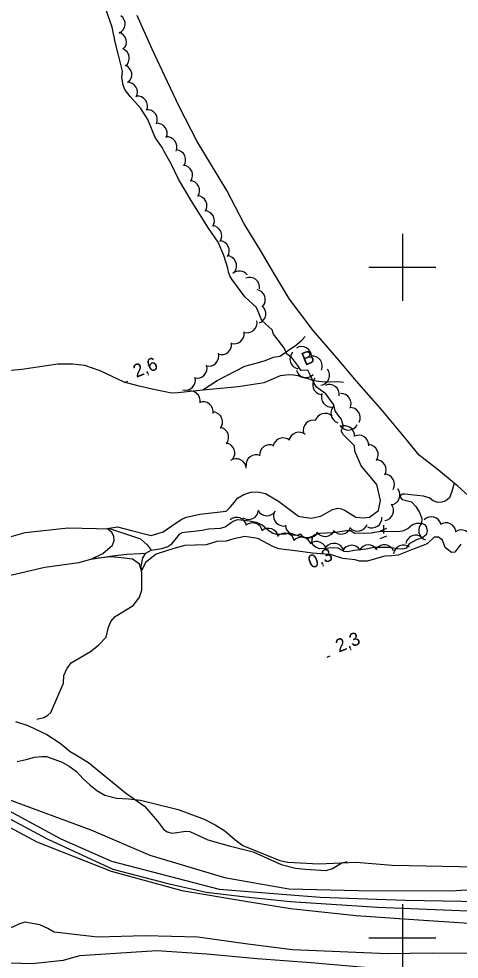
# Model space of a CAD drawing. Extents: x 362852 to 366875, y 5563573 to 5566479.
# Drawn here: x 365685.7 to 365816.9, y 5564993.6 to 5565274.1 of the extents above; entities that cross this region are included whole.
import ezdxf

# ---------------------------------------------------------------- set-up
doc = ezdxf.new("R2010")
doc.units = 0
for name, color, linetype in [('Niveau 1', 7, 'Continuous'), ('Niveau 2', 7, 'Continuous'), ('Niveau 22', 7, 'Continuous'), ('Niveau 3', 7, 'Continuous'), ('Niveau 4', 7, 'Continuous'), ('Niveau 44', 7, 'Continuous'), ('Niveau 61', 7, 'Continuous')]:
    doc.layers.add(name, color=color, linetype=linetype)

msp = doc.modelspace()

# ---------------------------------------------------------------- linework, layer by layer
at = {"layer": 'Niveau 1'}
for points in [[(365677.57, 5565038.4), (365694.15, 5565029.55), (365713.7, 5565020.43), (365730.11, 5565016.23), (365741.52, 5565013.58), (365753.28, 5565012.2), (365766.65, 5565010.86), (365792.62, 5565009.1), (365819.57, 5565007.99)], [(365819.02, 5564989.72), (365804.11, 5564989.07), (365788.69, 5564991.18), (365772.84, 5564992.5), (365756.68, 5564993.69), (365741.67, 5564995.11), (365726.84, 5564996.1), (365703.83, 5564994.6), (365701.25, 5564993.91), (365698.93, 5564993.21), (365689.63, 5564992.24), (365676.04, 5564992.62), (365661.92, 5564990.67), (365649.64, 5564988.48), (365634.06, 5564988.29), (365622.17, 5564989.37), (365619.59, 5564988.69), (365617.12, 5564988.04), (365609.84, 5564985.8), (365602.17, 5564983.89)]]:
    msp.add_lwpolyline(points, dxfattribs=at)
at = {"layer": 'Niveau 2'}
for points in [[(365732.55, 5565123.8), (365734.24, 5565124.87), (365735.63, 5565125.44), (365739.64, 5565126.34), (365747.46, 5565127.24), (365748.78, 5565128.59), (365749.99, 5565129.91), (365750.86, 5565131.14), (365752.73, 5565132.22), (365754.88, 5565132.92), (365756.91, 5565133), (365759.16, 5565132.55), (365763.12, 5565130.24), (365769.08, 5565125.8), (365770.59, 5565125.49), (365772.79, 5565125.14), (365775.72, 5565125.78), (365779.16, 5565127.76), (365780.74, 5565128.16), (365781.82, 5565127.98), (365782.92, 5565127.43), (365786.13, 5565125.43), (365788.45, 5565125.26), (365790.25, 5565125.44), (365792.92, 5565127.48), (365793.44, 5565130.45), (365792.42, 5565135.22), (365787.76, 5565140.75), (365785.87, 5565145.17), (365785.73, 5565146.73), (365782.34, 5565150.09), (365781.75, 5565151.23), (365782.5, 5565152.6), (365781.72, 5565154.78), (365780.87, 5565155.93), (365779.98, 5565157.19), (365779.54, 5565159.02), (365777.18, 5565162.3), (365774.42, 5565164.29), (365773.58, 5565165.57), (365772.53, 5565167.96), (365771.85, 5565169.31), (365769.84, 5565169.17), (365769.39, 5565169.67), (365768.72, 5565170.83), (365766.94, 5565173.17), (365765.56, 5565174.1), (365764.82, 5565175.74), (365763.01, 5565178.31), (365761.55, 5565180.02), (365761.15, 5565181.3), (365758.09, 5565184.17), (365757.61, 5565185.35), (365757.21, 5565186.31), (365756.52, 5565187.97), (365753.05, 5565191.23), (365749.2, 5565196.47), (365748.62, 5565197.42), (365748.16, 5565198.54), (365747.96, 5565199.77), (365746.79, 5565203.54), (365745.1, 5565207.48), (365742.26, 5565211.63), (365737.3, 5565219.41), (365733.27, 5565226.32), (365731.17, 5565230.65), (365728.85, 5565234.76), (365728.45, 5565235.72), (365726.36, 5565238.68), (365724.13, 5565244.08), (365722.09, 5565247.37), (365718.87, 5565250.92), (365717.31, 5565253.03), (365716.76, 5565254.37), (365716.4, 5565256.6), (365716.62, 5565258.5), (365715.39, 5565263.31), (365714.52, 5565266.77), (365713.45, 5565271.65), (365711.39, 5565277.56)], [(365817.39, 5565117.45), (365815.65, 5565114.99), (365814.66, 5565114.95), (365813.31, 5565115.96), (365812.8, 5565116.44), (365811.92, 5565118.58), (365810.74, 5565119.47), (365809.49, 5565119.46), (365807.35, 5565117.52), (365805.56, 5565116.84), (365802.76, 5565115.75), (365798.8, 5565114.12), (365796.87, 5565113.95), (365794.78, 5565113.85), (365789.51, 5565112.37), (365787.25, 5565112.38), (365785.98, 5565112.73), (365782.25, 5565113.14), (365778.62, 5565114.34), (365776.89, 5565114.44), (365773.26, 5565114.76), (365768.83, 5565115.32), (365763.21, 5565116.07), (365761.61, 5565116.6), (365756.89, 5565119.1), (365753.01, 5565119.7), (365749.8, 5565119), (365747.46, 5565118.29), (365744.68, 5565118.21), (365741.54, 5565117.17), (365735.17, 5565116.99), (365731.89, 5565116.14), (365726.63, 5565114.48), (365723.47, 5565111.99), (365722.26, 5565109.49), (365721.61, 5565111.48), (365719.59, 5565112.9), (365717.18, 5565113.28), (365713.08, 5565113.66), (365707.48, 5565113.03), (365710.68, 5565114.61), (365713.64, 5565117.15), (365714.1, 5565118.46), (365713.99, 5565119.79), (365713.4, 5565120.92), (365711.98, 5565122.05), (365715.1, 5565122.56), (365719.25, 5565121.45), (365725.11, 5565119.99), (365726.84, 5565120.51), (365728.72, 5565121.09), (365732.55, 5565123.8)], [(365685.17, 5565052.57), (365687.91, 5565053.2), (365690.39, 5565053.84), (365692.53, 5565054.1), (365693.93, 5565054.05), (365698.63, 5565052.36), (365700.72, 5565051.22), (365702.88, 5565049.61), (365704.9, 5565047.44), (365706.79, 5565045.59), (365708.95, 5565043.98), (365711.28, 5565042.57), (365714.79, 5565041.63), (365718.35, 5565041.48), (365721.9, 5565041.06), (365724.7, 5565040.34), (365733.15, 5565038.31), (365740.97, 5565035.41), (365744.17, 5565033.72), (365747.04, 5565031.9), (365750.11, 5565029.29), (365752.47, 5565027.51), (365763.44, 5565023.03), (365765.9, 5565022.54), (365775.09, 5565022.07), (365786.26, 5565022.54), (365796.98, 5565021.7), (365827.1, 5565021.08)], [(365677.94, 5565040.48), (365698.17, 5565029.49), (365713.34, 5565022.9), (365745.43, 5565014.54), (365775.47, 5565012.07), (365800.88, 5565011.18), (365829.1, 5565010.7)], [(365682.42, 5565041.38), (365707.15, 5565032.22), (365724.76, 5565024.61), (365746.94, 5565018.01), (365766.2, 5565014.57), (365786.86, 5565014.09), (365814.49, 5565013.96), (365849.95, 5565016.32)], [(365675.78, 5565036.75), (365691.05, 5565028.62), (365713.17, 5565019.84), (365734.28, 5565014.11), (365753.87, 5565010.87), (365766.69, 5565008.69), (365786.27, 5565006.68), (365804.81, 5565005.36), (365828.95, 5565003.74), (365854.23, 5565002.08), (365871.89, 5564999.91), (365883.5, 5564999.46), (365899.79, 5564999.7), (365920.92, 5565002.68), (365937.63, 5565006.44), (365962.2, 5565012.2)], [(365822.88, 5564995.28), (365808.93, 5564995.38), (365795.58, 5564995.23), (365779.04, 5564995.88), (365767.29, 5564996.39), (365753.92, 5564998.09), (365739.03, 5565000.17), (365723.35, 5565000.55), (365709.11, 5565000.16), (365696.2, 5565001.68), (365694.27, 5565002.75), (365691.93, 5565003.9), (365687.51, 5565004.68), (365685.66, 5565004.05), (365684, 5565003.24), (365677.71, 5565001.03), (365675.8, 5565000.86), (365673.32, 5565000.84)]]:
    msp.add_lwpolyline(points, dxfattribs=at)
at = {"layer": 'Niveau 22'}
for points in [[(365740.54, 5565163.47), (365744.8, 5565166.27), (365753.01, 5565170.51), (365757.53, 5565171.68), (365759.4, 5565172.32), (365761.56, 5565173.15), (365763.51, 5565173.5), (365764.55, 5565174.23), (365766.46, 5565175.54), (365768.01, 5565176.57), (365770.03, 5565178.24), (365771, 5565179.32)], [(365676.05, 5565168.65), (365686.61, 5565169.66), (365697.35, 5565171.21), (365701.68, 5565171.17), (365705.23, 5565170.76), (365709.79, 5565169.26), (365716.93, 5565165.83), (365721.08, 5565164.72), (365726.36, 5565163.58), (365729.25, 5565162.95), (365731.14, 5565162.6), (365733.06, 5565162.64), (365740.54, 5565163.47), (365751.04, 5565164.41), (365758.76, 5565165.6), (365763.68, 5565167.7), (365766.06, 5565168), (365767.53, 5565167.91), (365768.94, 5565167.68), (365770, 5565167.24), (365771.54, 5565166.92), (365773.49, 5565166.28), (365775.94, 5565165.97), (365778.56, 5565165.88), (365780.8, 5565165.95), (365782.42, 5565165.7)], [(365684.67, 5565064.51), (365688.37, 5565063.37), (365693.98, 5565060.62), (365697.98, 5565058.05), (365700.99, 5565055.55), (365702.63, 5565054.6), (365706.42, 5565052.31), (365717.45, 5565043.28), (365723.1, 5565039.23), (365726.99, 5565034.77), (365728.8, 5565032.42), (365729.94, 5565031.64), (365731.41, 5565031.24), (365735.49, 5565031.8), (365736.65, 5565031.71), (365742.01, 5565029.26), (365748.33, 5565027.42), (365755.55, 5565025.65), (365763.88, 5565021.82), (365768.13, 5565020.76), (365771, 5565020.44), (365777.28, 5565020.12), (365779.13, 5565020.63), (365781.98, 5565022.36), (365783.56, 5565022.77)]]:
    msp.add_lwpolyline(points, dxfattribs=at)
at = {"layer": 'Niveau 3'}
for p, q in [((365717.19, 5565165.64), (365718.15, 5565166.03)), ((365793.47, 5565121.4), (365795.36, 5565122.19)), ((365794.41, 5565123.08), (365794.36, 5565120.56)), ((365793.39, 5565119.12), (365795.33, 5565119.91)), ((365777.54, 5565083.68), (365778.5, 5565084.07))]:
    msp.add_line(p, q, dxfattribs=at)
at = {"layer": 'Niveau 4'}
for points in [[(365821.67, 5565130), (365816.41, 5565134.85), (365815.47, 5565135.62), (365810.74, 5565139.48), (365805.01, 5565143.95), (365800.67, 5565149.31), (365793.71, 5565157.67), (365786.37, 5565166.06), (365780.5, 5565172.98), (365773.38, 5565181.15), (365766.31, 5565190.52), (365761.61, 5565198.43), (365757.58, 5565205.17), (365752.85, 5565213), (365747.64, 5565222.89), (365743.15, 5565230.44), (365738.8, 5565237.49), (365733.46, 5565248.01), (365729.96, 5565255.28), (365725.42, 5565265.07), (365720.91, 5565275.11)], [(365815.47, 5565135.62), (365814.78, 5565133.16), (365814.02, 5565131.24), (365813, 5565130.38), (365811.75, 5565129.93), (365810.6, 5565129.83), (365809.14, 5565130.38), (365807.98, 5565131.22), (365806.33, 5565131.73), (365800.64, 5565132.36), (365800.09, 5565132.32), (365799.44, 5565131.93), (365799.38, 5565131.47), (365799.95, 5565130.7), (365802.71, 5565130.08), (365803.98, 5565128.66), (365805.1, 5565126.86), (365805.77, 5565125.07), (365805.67, 5565123.65)], [(365691.06, 5565065.25), (365693.14, 5565065.67), (365694.34, 5565066.41), (365695.25, 5565067.22), (365698.96, 5565075.91), (365699.13, 5565078.23), (365699.94, 5565080.19), (365701.32, 5565082.01), (365707.06, 5565085.37), (365709.39, 5565087.33), (365711.68, 5565089.65), (365712.38, 5565092.64), (365713.08, 5565094.3), (365714.43, 5565095.86), (365719.78, 5565099.14), (365720.52, 5565100.07), (365721.62, 5565101.65), (365722.36, 5565103.66), (365722.3, 5565108.57), (365722.18, 5565110.84), (365722.67, 5565113.31), (365723.54, 5565114.69), (365723.54, 5565114.69), (365725.16, 5565115.63), (365728.26, 5565116.15), (365730.14, 5565116.76), (365731.28, 5565117.5), (365732.7, 5565119.23), (365733.67, 5565120.52), (365734.38, 5565120.86), (365735.07, 5565121.01), (365737.82, 5565121.33), (365740.36, 5565121.56), (365742.26, 5565121.97), (365744.01, 5565122.12), (365745.75, 5565122.15), (365747.19, 5565122.62), (365748.71, 5565123.72), (365749.53, 5565124.31), (365750.97, 5565124.78), (365754.45, 5565124.41), (365756.39, 5565123.95), (365758.23, 5565123.14), (365759.79, 5565121.78), (365761.43, 5565120.7), (365762.49, 5565120.39), (365765.13, 5565120.53), (365766.34, 5565120.78), (365770, 5565119.65), (365771.91, 5565119.44), (365773.3, 5565119.8)], [(365681.95, 5565119.28), (365687.58, 5565120.94), (365700.4, 5565122.33), (365713.04, 5565122.02), (365721.9, 5565119.03), (365723.9, 5565117.23), (365725.16, 5565115.63)], [(365805.67, 5565123.65), (365806.63, 5565123.29), (365807.08, 5565122.66), (365807.43, 5565121.37), (365807.09, 5565120.22), (365806.11, 5565119.38), (365804.06, 5565118.6), (365802.06, 5565117.53), (365801.1, 5565116.19), (365800.02, 5565115.94), (365798.47, 5565116.05), (365796.23, 5565116.45), (365791.53, 5565116.46), (365789.23, 5565115.95), (365785.72, 5565115.51), (365783.64, 5565115.09), (365782.63, 5565115.24), (365780.91, 5565116.23), (365779.44, 5565116.31), (365775.42, 5565116.03), (365774.1, 5565116.49), (365773.29, 5565117.23), (365772.99, 5565118.11)], [(365772.99, 5565118.11), (365773.3, 5565119.8), (365773.69, 5565120.21), (365775.42, 5565120.73), (365779.36, 5565120.91), (365783.3, 5565121.53), (365784.52, 5565121.47), (365785.84, 5565120.69), (365790.68, 5565120.81), (365792.36, 5565121.12), (365793.99, 5565121.29), (365798.84, 5565121.22), (365800.42, 5565121.49), (365801.68, 5565122.07), (365803.05, 5565123.32), (365804.29, 5565123.65), (365805.67, 5565123.65)], [(365681.86, 5565107.88), (365693.42, 5565110.51), (365703.59, 5565111.94), (365707.1, 5565112.97), (365713.63, 5565113.98), (365717.82, 5565114.45), (365721.97, 5565114.63), (365723.54, 5565114.69)]]:
    msp.add_lwpolyline(points, dxfattribs=at)
at = {"layer": 'Niveau 44'}
for centre, start, end in [((365714.37, 5565272.62), 294.3338, 54.3118), ((365714.75, 5565267.2), 313.5808, 73.5587), ((365715.59, 5565262.39), 309.0111, 68.9891), ((365716.37, 5565257.46), 309.0111, 68.9891), ((365718.05, 5565252.22), 331.8249, 91.8028), ((365721.03, 5565248.07), 335.884, 95.8619), ((365723.96, 5565244.02), 335.884, 95.8619), ((365726.88, 5565239.97), 335.884, 95.8619), ((365729.81, 5565235.91), 335.884, 95.8619), ((365732.42, 5565232.02), 324.3035, 84.2815), ((365734.47, 5565227.47), 324.3035, 84.2815), ((365736.57, 5565222.87), 326.2085, 86.1865), ((365738.77, 5565218.38), 326.2085, 86.1865), ((365740.98, 5565213.9), 326.2085, 86.1865), ((365743.18, 5565209.41), 326.2085, 86.1865), ((365745.39, 5565204.92), 326.2085, 86.1865), ((365747.6, 5565200.44), 326.2085, 86.1865), ((365751.43, 5565195.87), 38.533, 129.7053), ((365754.47, 5565194.02), 352.2705, 112.2485), ((365756.15, 5565190.37), 319.3429, 79.3208), ((365756.32, 5565186.19), 291.002, 50.98), ((365753.68, 5565183.47), 250.7932, 10.7711), ((365749.89, 5565180.2), 250.7932, 10.7711), ((365746.11, 5565176.94), 250.7932, 10.7711), ((365769.97, 5565173.36), 1.4109, 121.3888), ((365742.27, 5565173.53), 255.8639, 15.8418), ((365769.49, 5565172.65), 138.1374, 258.1153), ((365773.15, 5565170.56), 336.5552, 96.5331), ((365738.78, 5565169.95), 255.8639, 15.8418), ((365775.29, 5565167.77), 277.6732, 37.6512), ((365735.3, 5565166.36), 255.8639, 15.8418), ((365771.3, 5565170.09), 195.655, 315.6329), ((365776.27, 5565164.98), 140.5774, 260.5553), ((365778.19, 5565162.03), 353.8408, 113.8187), ((365736.75, 5565160.09), 350.3587, 110.3367), ((365778.84, 5565161.31), 158.8497, 278.8276), ((365781.73, 5565159.36), 333.126, 93.1039), ((365740.6, 5565156.9), 350.3587, 110.3367), ((365781.68, 5565156.49), 131.3896, 251.3675), ((365784.46, 5565155.17), 333.126, 93.1039), ((365743.42, 5565153.89), 321.3498, 81.3277), ((365776.97, 5565153.44), 46.0919, 166.0699), ((365773.45, 5565151.38), 75.3317, 195.3097), ((365783.89, 5565154.44), 212.9421, 332.92), ((365782.78, 5565149.73), 355.6752, 115.6532), ((365745.24, 5565149.24), 321.3498, 81.3277), ((365769.15, 5565147.81), 49.6178, 169.5958), ((365786.98, 5565146.94), 357.111, 117.0889), ((365747.06, 5565144.58), 321.3498, 81.3277), ((365760.44, 5565144.09), 67.0303, 187.0083), ((365764.44, 5565146.13), 49.6178, 169.5958), ((365789.8, 5565144.12), 325.1077, 85.0857), ((365756.45, 5565141.08), 67.0303, 187.0083), ((365750.48, 5565139.91), 4.2806, 124.2586), ((365792.2, 5565139.6), 329.8275, 89.8054), ((365794.68, 5565135.26), 329.8275, 89.8054), ((365796.32, 5565132.1), 277.5165, 37.4944), ((365754.14, 5565127.78), 235.5448, 355.5227), ((365759.69, 5565128.91), 206.7232, 326.7011), ((365794.41, 5565127.48), 277.5165, 37.4944), ((365750.62, 5565122.39), 11.0046, 130.9825), ((365764.6, 5565125.82), 163.6956, 283.6736), ((365790.89, 5565125.27), 244.3799, 4.3578), ((365808.62, 5565122.58), 14.8673, 134.8452), ((365755.35, 5565120.77), 11.0046, 130.9825), ((365760.07, 5565119.14), 11.0046, 130.9825), ((365768.2, 5565123.09), 180.3034, 300.2813), ((365781.76, 5565123.42), 220.1409, 340.1189), ((365786.68, 5565124.3), 220.1409, 340.1189), ((365807.88, 5565121.52), 131.5148, 251.4927), ((365813, 5565120.8), 4.8804, 124.8583), ((365817.52, 5565118.67), 4.8804, 124.8583), ((365764.94, 5565117.69), 13.7577, 133.7357), ((365769.91, 5565116.49), 18.3796, 138.3575), ((365771.95, 5565122.24), 215.6553, 335.6333), ((365776.93, 5565122.73), 215.6553, 335.6333), ((365803.99, 5565117.11), 50.1223, 170.1003), ((365774.38, 5565115.21), 5.9493, 125.9273), ((365779.61, 5565114.67), 20.202, 140.18), ((365784.84, 5565114.08), 31.2268, 151.2048), ((365789.84, 5565114.19), 31.2268, 151.2048), ((365794.63, 5565114.23), 23.4027, 143.3806), ((365800.29, 5565114.14), 52.4173, 172.3953)]:
    msp.add_arc(centre, 3, start, end, dxfattribs=at)
at = {"layer": 'Niveau 61'}
for p, q in [((365800, 5565210), (365800, 5565190)), ((365790, 5565200), (365810, 5565200)), ((365800, 5565010), (365800, 5564990)), ((365790, 5565000), (365810, 5565000))]:
    msp.add_line(p, q, dxfattribs=at)

# ---------------------------------------------------------------- texts
at = {"layer": 'Niveau 3'}
for s, rotation, p in [('2,6  ', 22.09, (365720.7, 5565167)), ('    0,3', 22.0899, (365767.41, 5565107.85)), ('2,3  ', 22.09, (365781.05, 5565085.04))]:
    msp.add_text(s, height=3.93, rotation=rotation, dxfattribs=at).set_placement(p)
at = {"layer": 'Niveau 44'}
msp.add_text('B', height=3.93, rotation=22.09, dxfattribs=at).set_placement((365770.94, 5565170.58))

doc.saveas('drawing.dxf')
